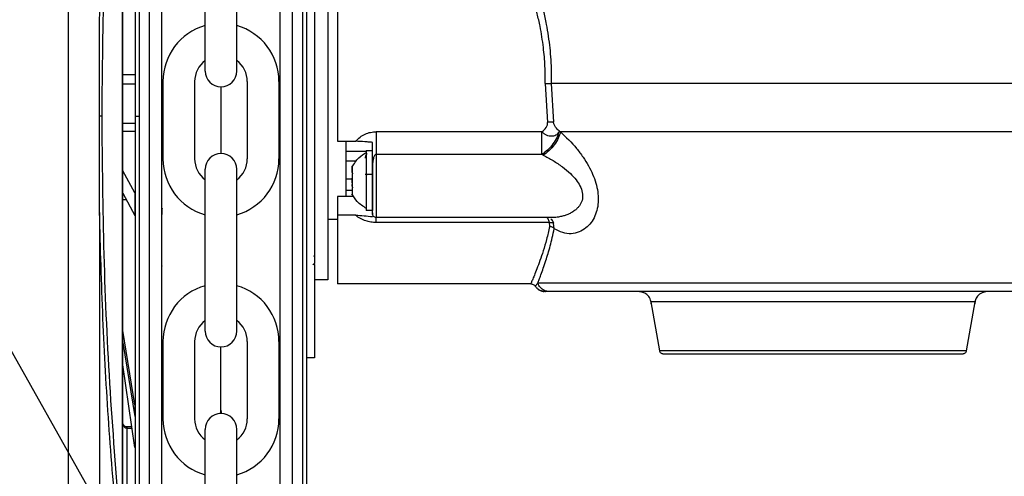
# Model space of a CAD drawing. Header units: inches. Extents: x 170 to 312, y 215 to 248.
# Tile 264 of 410: x 255.829 to 256.14, y 223.272 to 223.416. Entities that reach past the tile are written whole.
import ezdxf

# ---------------------------------------------------------------- set-up
doc = ezdxf.new("R2010")
doc.units = ezdxf.units.IN
doc.header["$LTSCALE"] = 0.25
doc.header["$MEASUREMENT"] = 0
doc.layers.add('ANNOTATIONS', color=1, linetype='Continuous')
doc.layers.add('STANDARD MOTOR RH', color=7, linetype='Continuous')
doc.styles.add('ROMANS', font='Romans', dxfattribs={"height": 0.09375})
doc.styles.get("Standard").update_dxf_attribs({"font": 'romans.shx'})
doc.dimstyles.get("Standard").update_dxf_attribs({"dimscale": 60, "dimtxt": 0.0833, "dimasz": 0.0833, "dimexe": 0.0833, "dimexo": 0.04, "dimgap": 0.09, "dimtad": 0, "dimtih": 1, "dimtoh": 1, "dimdec": 4, "dimzin": 1, "dimdsep": 46, "dimlunit": 4, "dimtxsty": 'Standard', "dimcen": 0.09, "dimclrt": 150, "dimadec": 4, "dimazin": 2, "dimtfac": 1, "dimtdec": 0, "dimtofl": 0, "dimtmove": 0, "dimatfit": 3, "dimfxl": 1, "dimtolj": 1, "dimtzin": 0, "dimlwd": -1, "dimlwe": -1, "dimarcsym": 1})

msp = doc.modelspace()

# ---------------------------------------------------------------- linework, layer by layer
at = {"layer": 'STANDARD MOTOR RH'}
for p, q in [((255.9156076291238, 223.3855832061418), (255.9156053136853, 223.5393748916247)), ((255.9188064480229, 223.3855832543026), (255.9188041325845, 223.5393749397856)), ((255.8703298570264, 223.5304812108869), (255.8703320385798, 223.3855825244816)), ((255.8671310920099, 223.5269022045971), (255.8671332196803, 223.3855824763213)), ((255.861943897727, 223.2536703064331), (255.8619399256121, 223.5174965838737)), ((255.8620417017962, 223.2536703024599), (255.8620377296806, 223.5174965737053)), ((255.8448133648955, 223.5145299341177), (255.8448172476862, 223.2566365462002)), ((255.8879797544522, 223.3998248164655), (255.8879797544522, 223.4508610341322)), ((255.8979916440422, 223.3998248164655), (255.8979916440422, 223.4508610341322)), ((255.8620395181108, 223.3987097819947), (255.8659027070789, 223.3987098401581)), ((255.8620395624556, 223.3957644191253), (255.8659027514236, 223.3957644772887)), ((255.8746712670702, 223.3965282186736), (255.8746712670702, 223.3721089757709)), ((255.8846831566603, 223.3965282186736), (255.8846831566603, 223.3721089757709)), ((255.8929856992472, 223.3948188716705), (255.8929856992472, 223.3738183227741)), ((255.9012882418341, 223.3965282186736), (255.9012882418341, 223.3721089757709)), ((255.9113001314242, 223.3965282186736), (255.9113001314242, 223.3721089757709)), ((255.9952699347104, 223.3959149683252), (255.9960338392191, 223.3836308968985)), ((255.9971913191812, 223.3958404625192), (255.9979071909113, 223.3836966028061)), ((255.8659029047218, 223.3855824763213), (255.8671332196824, 223.3855824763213)), ((255.8671332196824, 223.3855824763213), (255.8671353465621, 223.2443167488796)), ((255.8703320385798, 223.3855825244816), (255.8703342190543, 223.2407571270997)), ((255.9156099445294, 223.2317961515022), (255.9156076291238, 223.3855832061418)), ((255.9188087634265, 223.231796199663), (255.9188064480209, 223.3855832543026)), ((255.8659029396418, 223.3832630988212), (255.8620397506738, 223.3832630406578)), ((255.8659029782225, 223.3807005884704), (255.8620397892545, 223.3807005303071)), ((255.9942739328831, 223.3806641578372), (255.9420160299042, 223.3806641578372)), ((255.9997265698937, 223.3809410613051), (256.0001232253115, 223.3806330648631)), ((255.929712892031, 223.377644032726), (255.9354876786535, 223.3776446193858)), ((255.9323458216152, 223.3745599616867), (255.9388172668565, 223.3745605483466)), ((255.9388172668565, 223.3747588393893), (255.9407856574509, 223.3747588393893)), ((255.9388172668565, 223.3747588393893), (255.9388172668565, 223.3558114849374)), ((255.9942738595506, 223.3735162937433), (255.9420160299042, 223.3735157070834)), ((255.9947126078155, 223.3732939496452), (255.9942738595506, 223.3735162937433)), ((255.9323458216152, 223.3714635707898), (255.9357890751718, 223.3714635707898)), ((255.8658314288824, 223.3613925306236), (255.8620399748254, 223.3683749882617)), ((255.8879797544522, 223.3177761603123), (255.8879797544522, 223.3688123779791)), ((255.8979916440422, 223.3177761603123), (255.8979916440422, 223.3688123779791)), ((255.9343881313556, 223.3678157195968), (255.9343881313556, 223.3695528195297)), ((255.9343881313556, 223.3677353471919), (255.9343881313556, 223.3677494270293)), ((255.9344368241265, 223.3676848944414), (255.9343881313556, 223.3676848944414)), ((255.9343881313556, 223.3670389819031), (255.9343881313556, 223.36657728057)), ((255.9407858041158, 223.3671310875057), (255.9384973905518, 223.3671310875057)), ((255.9388172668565, 223.3688646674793), (255.938740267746, 223.3688646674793)), ((255.9407858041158, 223.3686358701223), (255.9407858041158, 223.3558114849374)), ((255.9323458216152, 223.3657888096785), (255.9343881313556, 223.3657888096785)), ((255.9343881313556, 223.3645257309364), (255.9343881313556, 223.3660440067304)), ((255.9343881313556, 223.3635307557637), (255.9343881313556, 223.3639930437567)), ((255.8620400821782, 223.3612446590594), (255.8658315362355, 223.3542622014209)), ((255.8658314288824, 223.3613925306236), (255.8658315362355, 223.3542622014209)), ((255.9343881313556, 223.3620981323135), (255.9323458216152, 223.3620981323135)), ((255.9343881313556, 223.3630103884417), (255.9343881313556, 223.361017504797)), ((255.9343881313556, 223.3630103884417), (255.9344513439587, 223.3630103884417)), ((255.9343881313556, 223.3628854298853), (255.934433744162, 223.3628854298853)), ((255.8631723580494, 223.3591594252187), (255.8620401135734, 223.3591594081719)), ((255.9349001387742, 223.3602583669), (255.929713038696, 223.3602583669)), ((255.8546582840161, 223.3551603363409), (255.854659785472, 223.2554343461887)), ((255.9407858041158, 223.3558114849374), (255.9388172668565, 223.3558114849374)), ((255.9408732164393, 223.3547795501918), (255.9407858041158, 223.3550458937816)), ((255.9409427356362, 223.3545671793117), (255.9408732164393, 223.3547795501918)), ((255.929713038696, 223.3529820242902), (255.926686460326, 223.3529820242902)), ((255.9354876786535, 223.3543301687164), (255.929713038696, 223.3543301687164)), ((255.9973087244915, 223.3535974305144), (255.9420161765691, 223.3535974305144)), ((255.9966479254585, 223.3520363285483), (255.9420161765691, 223.3520357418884)), ((255.9967236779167, 223.3507785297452), (255.9966479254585, 223.3520363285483)), ((255.9981548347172, 223.3500669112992), (255.9979551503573, 223.3518087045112)), ((255.9219770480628, 223.3388329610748), (255.9225034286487, 223.3390588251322)), ((255.9225034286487, 223.3418771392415), (255.9223164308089, 223.3411907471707)), ((255.9224989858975, 223.3388324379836), (255.9224985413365, 223.3093048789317)), ((255.9225034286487, 223.3388329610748), (255.9225034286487, 223.3390588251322)), ((255.9266866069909, 223.3339120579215), (255.9225034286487, 223.3339120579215)), ((255.9907419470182, 223.332682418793), (255.929713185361, 223.3326818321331)), ((255.992968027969, 223.3329423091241), (255.9921629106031, 223.331933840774)), ((255.9955049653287, 223.3302571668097), (255.9947902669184, 223.3302859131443)), ((255.995410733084, 223.3302219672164), (255.9954952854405, 223.3302219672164)), ((255.9961002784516, 223.3302653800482), (255.9954278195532, 223.3302213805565)), ((255.9966671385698, 223.3302219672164), (255.9955038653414, 223.3302219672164)), ((256.0314301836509, 223.3115538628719), (256.0287120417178, 223.3269683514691)), ((256.1309111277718, 223.326968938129), (256.1281931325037, 223.3115544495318)), ((255.8658324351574, 223.294556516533), (255.8620407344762, 223.3179192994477)), ((255.8620407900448, 223.3142284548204), (255.8658324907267, 223.2908656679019)), ((255.8746712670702, 223.3144795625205), (255.8746712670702, 223.2900603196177)), ((255.8846831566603, 223.3144795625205), (255.8846831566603, 223.2900603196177)), ((255.9012882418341, 223.3144795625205), (255.9012882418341, 223.2900603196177)), ((255.9113001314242, 223.3144795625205), (255.9113001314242, 223.2900603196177)), ((255.8929856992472, 223.2928591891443), (255.8929856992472, 223.3127702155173)), ((255.9224986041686, 223.3134791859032), (255.9224985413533, 223.3093071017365)), ((255.9224985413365, 223.3093048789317), (255.9200379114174, 223.3093049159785)), ((255.8658326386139, 223.2810436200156), (255.8620408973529, 223.307101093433)), ((255.8658324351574, 223.294556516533), (255.8658324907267, 223.2908656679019)), ((255.8648828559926, 223.2875706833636), (255.8632715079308, 223.2875706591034)), ((255.8632715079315, 223.2875706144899), (255.8632720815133, 223.2493704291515)), ((255.8632715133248, 223.287109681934), (255.8649499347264, 223.287109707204)), ((255.8879797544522, 223.2357275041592), (255.8879797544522, 223.2867637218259)), ((255.8979916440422, 223.2357275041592), (255.8979916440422, 223.2867637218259))]:
    msp.add_line(p, q, dxfattribs=at)
at = {"layer": 'STANDARD MOTOR RH', "flags": 128}
for points in [[(255.9266858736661, 223.4618649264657), (255.9266858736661, 223.4417917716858), (255.9266860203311, 223.436092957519), (255.9266860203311, 223.4162374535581), (255.926686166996, 223.4089980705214), (255.926686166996, 223.394169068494), (255.926686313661, 223.3867795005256), (255.926686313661, 223.3659002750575), (255.926686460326, 223.359684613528), (255.926686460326, 223.3356368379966), (255.9266866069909, 223.3343450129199), (255.9266866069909, 223.3339120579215)], [(256.1701225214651, 223.395841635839), (256.1365425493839, 223.395841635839), (256.1281566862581, 223.3958410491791), (256.0262721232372, 223.3958410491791), (256.0181684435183, 223.3958404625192), (255.9971913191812, 223.3958404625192)], [(256.1701613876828, 223.3806342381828), (256.1458590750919, 223.3806342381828), (256.1382267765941, 223.3806336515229), (256.0654061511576, 223.3806336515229), (256.0560082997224, 223.3806330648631), (256.0001232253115, 223.3806330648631)], [(255.9323456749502, 223.377452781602), (255.9323458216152, 223.3754352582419), (255.9323458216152, 223.3602589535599)], [(255.9420160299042, 223.3735157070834), (255.9420160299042, 223.3642505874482), (255.9420161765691, 223.360964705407), (255.9420161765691, 223.3535974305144)], [(255.929713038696, 223.3602583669), (255.929713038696, 223.3371070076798), (255.929713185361, 223.3347633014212), (255.929713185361, 223.3326818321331)], [(256.1677141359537, 223.332942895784), (256.1412851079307, 223.332942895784), (256.1347368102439, 223.3329423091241), (256.052120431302, 223.3329423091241), (256.04396681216, 223.3329417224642), (256.0008131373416, 223.3329417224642), (255.9973732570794, 223.3329423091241), (255.9929678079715, 223.3329423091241)], [(256.1309111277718, 223.326968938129), (256.0864813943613, 223.326968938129), (256.0798115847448, 223.3269683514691), (256.0287120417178, 223.3269683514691)], [(256.1281931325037, 223.3115544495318), (256.1281818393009, 223.3115544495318), (256.1276105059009, 223.3115538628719), (256.070732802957, 223.3115538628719), (256.0644797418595, 223.311553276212), (256.033774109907, 223.311553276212), (256.032202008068, 223.3115538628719), (256.0314301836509, 223.3115538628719)]]:
    msp.add_lwpolyline(points, dxfattribs=at)
at = {"layer": 'STANDARD MOTOR RH'}
for centre, radius, start, end in [((255.8929856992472, 223.3965282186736), 0.01831443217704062, 105.8627163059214, 180), ((255.8929856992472, 223.3965282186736), 0.01831443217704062, 7.019583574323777e-15, 74.1372836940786), ((255.8929856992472, 223.3965282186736), 0.008302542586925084, 127.0808355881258, 180), ((255.8929856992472, 223.3965282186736), 0.008302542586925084, 7.019583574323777e-15, 52.91916441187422), ((255.8929856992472, 223.3998248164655), 0.005005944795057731, 180, 7.019583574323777e-15), ((255.8929856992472, 223.3688123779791), 0.005005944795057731, 7.019583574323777e-15, 180), ((255.8929856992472, 223.3721089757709), 0.01831443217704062, 180, 254.1372836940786), ((255.8929856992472, 223.3721089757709), 0.008302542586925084, 180, 232.9191644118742), ((255.8929856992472, 223.3721089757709), 0.01831443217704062, 285.8627163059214, 7.019583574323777e-15), ((255.8929856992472, 223.3721089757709), 0.008302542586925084, 307.0808355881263, 7.019583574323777e-15), ((255.8929856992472, 223.3144795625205), 0.01831443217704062, 105.8627163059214, 180), ((255.8929856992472, 223.3144795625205), 0.01831443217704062, 7.019583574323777e-15, 74.1372836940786), ((255.8929856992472, 223.3144795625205), 0.008302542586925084, 127.0808355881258, 180), ((255.8929856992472, 223.3144795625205), 0.008302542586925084, 7.019583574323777e-15, 52.91916441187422), ((255.8929856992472, 223.3177761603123), 0.005005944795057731, 180, 7.019583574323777e-15), ((255.8899332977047, 223.2928591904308), 0.003052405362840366, 339.0051765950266, 7.019583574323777e-15), ((255.8960381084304, 223.2928591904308), 0.003052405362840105, 180, 200.9948297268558), ((255.8929856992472, 223.2900603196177), 0.01831443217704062, 180, 254.1372836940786), ((255.8929856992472, 223.2900603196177), 0.008302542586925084, 180, 232.9191644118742), ((255.8929856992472, 223.2867637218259), 0.005005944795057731, 7.019583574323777e-15, 180), ((255.8929856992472, 223.2900603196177), 0.01831443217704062, 285.8627163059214, 7.019583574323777e-15), ((255.8929856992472, 223.2900603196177), 0.008302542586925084, 307.0808355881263, 7.019583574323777e-15)]:
    msp.add_arc(centre, radius, start, end, dxfattribs=at)
for points, knots in [([(255.9200367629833, 223.3855832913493), (255.9200366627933, 223.3922378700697), (255.9200364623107, 223.4055538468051), (255.9200361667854, 223.4251825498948), (255.9200358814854, 223.4441321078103), (255.9200356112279, 223.4620825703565), (255.920035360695, 223.4787229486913), (255.920035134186, 223.4937676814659), (255.9200349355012, 223.5069643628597), (255.9200347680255, 223.5180881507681), (255.9200346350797, 223.5269185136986), (255.9200345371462, 223.533423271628), (255.9200344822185, 223.5370720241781), (255.9200344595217, 223.5385788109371), (255.9200344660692, 223.5381445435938), (255.92003446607, 223.5381444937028)], [0, 0, 0, 0, 0.0833060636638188, 0.1666974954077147, 0.2499975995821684, 0.3333024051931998, 0.4166951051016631, 0.4999952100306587, 0.5833002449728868, 0.6666928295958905, 0.7499928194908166, 0.8332978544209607, 0.9166904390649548, 0.999990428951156, 1, 1, 1, 1]), ([(255.9116706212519, 223.3855832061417), (255.9116705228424, 223.3921195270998), (255.9116703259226, 223.4051988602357), (255.9116700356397, 223.4244793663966), (255.9116697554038, 223.4430925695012), (255.9116694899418, 223.4607245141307), (255.9116692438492, 223.4770699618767), (255.9116690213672, 223.4918472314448), (255.9116688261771, 223.5048117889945), (255.9116686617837, 223.5157308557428), (255.9116685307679, 223.5244330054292), (255.911668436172, 223.5307161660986), (255.9116683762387, 223.53469705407), (255.9116683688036, 223.5351909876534), (255.911668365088, 223.5354378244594)], [0, 0, 0, 0, 0.08330446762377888, 0.166694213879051, 0.2499999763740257, 0.3333008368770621, 0.4166943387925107, 0.4999999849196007, 0.5833008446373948, 0.6666942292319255, 0.7499999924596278, 0.8333009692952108, 0.9166943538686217, 1, 1, 1, 1]), ([(255.8742668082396, 223.534244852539), (255.8742668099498, 223.5341312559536), (255.87426681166, 223.5340176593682), (255.8742668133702, 223.5339040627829), (255.874266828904, 223.5328722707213), (255.8742668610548, 223.5307367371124), (255.8742669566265, 223.5243887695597), (255.8742670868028, 223.5157423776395), (255.8742672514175, 223.5048086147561), (255.8742674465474, 223.4918480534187), (255.8742676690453, 223.4770697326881), (255.874267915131, 223.4607247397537), (255.8742681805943, 223.4430927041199), (255.8742684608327, 223.4244793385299), (255.8742687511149, 223.4051988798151), (255.8742689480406, 223.3921191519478), (255.8742690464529, 223.3855826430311)], [-0.009409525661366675, -0.009409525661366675, -0.009409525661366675, -0.009409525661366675, 0, 0, 0, 0.08546624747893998, 0.1768922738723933, 0.268313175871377, 0.3598353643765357, 0.4512615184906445, 0.5426821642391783, 0.6342044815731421, 0.7256307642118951, 0.8170515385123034, 0.9085726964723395, 1, 1, 1, 1]), ([(255.8659008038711, 223.5251208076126), (255.8659008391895, 223.5227749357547), (255.8659009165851, 223.517634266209), (255.8659010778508, 223.5069229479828), (255.8659012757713, 223.4937770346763), (255.865901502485, 223.4787187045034), (255.8659017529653, 223.4620818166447), (255.8659020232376, 223.4441303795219), (255.8659023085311, 223.4251812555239), (255.8659026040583, 223.4055524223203), (255.8659028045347, 223.3922368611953), (255.8659029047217, 223.3855824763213)], [0, 0, 0, 0, 0.09501659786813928, 0.2082163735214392, 0.3212904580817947, 0.4343712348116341, 0.5475710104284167, 0.6606452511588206, 0.7737261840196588, 0.886920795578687, 1, 1, 1, 1]), ([(255.8546573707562, 223.4160042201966), (255.8549677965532, 223.4271449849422), (255.8555897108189, 223.4494646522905), (255.8574526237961, 223.4827851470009), (255.8593071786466, 223.504735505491), (255.8602362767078, 223.5157322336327)], [0, 0, 0, 0, 0.3321382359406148, 0.6654134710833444, 1, 1, 1, 1]), ([(255.8554716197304, 223.3855843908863), (255.8556031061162, 223.4001390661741), (255.8558661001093, 223.4292507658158), (255.8578427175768, 223.4727172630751), (255.8601932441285, 223.5012180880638), (255.8613688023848, 223.5154720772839)], [0, 0, 0, 0, 0.3332416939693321, 0.6665371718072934, 1, 1, 1, 1]), ([(255.9297124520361, 223.4579513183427), (255.9297124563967, 223.4561788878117), (255.9297124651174, 223.4526342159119), (255.9297123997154, 223.4448768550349), (255.9297126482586, 223.4356510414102), (255.9297125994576, 223.4250856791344), (255.929712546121, 223.4135905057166), (255.9297128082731, 223.4015659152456), (255.9297126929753, 223.3893650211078), (255.9297128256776, 223.3815511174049), (255.929712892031, 223.377644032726)], [0, 0, 0, 0, 0.1250053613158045, 0.2499973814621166, 0.3750018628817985, 0.5000021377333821, 0.624998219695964, 0.7500007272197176, 0.874996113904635, 1, 1, 1, 1]), ([(255.9225028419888, 223.4538992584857), (255.9225028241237, 223.449905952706), (255.9225027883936, 223.4419193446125), (255.9225030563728, 223.4279946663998), (255.9225029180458, 223.4132103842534), (255.9225032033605, 223.3978882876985), (255.9225030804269, 223.3825662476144), (255.9225032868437, 223.3677814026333), (255.9225034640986, 223.3538573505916), (255.9225034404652, 223.3458704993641), (255.9225034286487, 223.3418771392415)], [0, 0, 0, 0, 0.124998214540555, 0.2499963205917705, 0.3749989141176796, 0.4999955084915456, 0.6249968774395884, 0.7499994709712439, 0.8750017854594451, 1, 1, 1, 1]), ([(255.9866259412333, 223.4420364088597), (255.9873479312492, 223.4404019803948), (255.9887411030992, 223.4372481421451), (255.9906753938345, 223.4322788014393), (255.9922964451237, 223.4275913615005), (255.9936364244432, 223.4231474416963), (255.9947366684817, 223.4188907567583), (255.9956111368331, 223.4147815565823), (255.9962765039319, 223.410847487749), (255.9967535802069, 223.4071084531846), (255.997068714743, 223.4033596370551), (255.9972334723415, 223.3996002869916), (255.9972053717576, 223.3970938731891), (255.9971913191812, 223.3958404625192)], [0, 0, 0, 0, 0.1290318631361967, 0.2489834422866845, 0.3596689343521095, 0.4517581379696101, 0.5420012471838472, 0.6309113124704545, 0.7060594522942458, 0.7802100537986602, 0.8536768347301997, 0.926826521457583, 1, 1, 1, 1]), ([(255.9952699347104, 223.3959149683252), (255.9952790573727, 223.3977141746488), (255.9952983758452, 223.4015242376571), (255.9947752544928, 223.4075846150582), (255.9938870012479, 223.4131268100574), (255.9927825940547, 223.4180109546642), (255.9916643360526, 223.4221186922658), (255.990294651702, 223.426417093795), (255.9886785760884, 223.4308216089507), (255.9867053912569, 223.4356275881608), (255.9852648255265, 223.4387075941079), (255.9844588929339, 223.4404307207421)], [0, 0, 0, 0, 0.1082425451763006, 0.2292182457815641, 0.3670312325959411, 0.4518303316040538, 0.5421950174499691, 0.6382021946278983, 0.746058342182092, 0.8579309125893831, 1, 1, 1, 1]), ([(255.854606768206, 223.3855807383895), (255.8546068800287, 223.3864009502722), (255.8546074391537, 223.3905020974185), (255.8546172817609, 223.3976252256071), (255.8546446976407, 223.4069489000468), (255.8546531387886, 223.4129882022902), (255.8546573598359, 223.4160081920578)], [0, 0, 0, 0, 0.08083862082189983, 0.4042017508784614, 0.7020674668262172, 0.9999999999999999, 0.9999999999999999, 0.9999999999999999, 0.9999999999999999]), ([(255.9952699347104, 223.3959149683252), (255.9954514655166, 223.3959103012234), (255.9958192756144, 223.3959008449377), (255.9963435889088, 223.3958824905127), (255.9968215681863, 223.3958619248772), (255.9970690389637, 223.3958475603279), (255.9971913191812, 223.3958404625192)], [0, 0, 0, 0, 0.2467304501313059, 0.4999148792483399, 0.7528980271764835, 0.9999999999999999, 0.9999999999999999, 0.9999999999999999, 0.9999999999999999]), ([(255.8554715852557, 223.3855807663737), (255.8554291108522, 223.3855807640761), (255.8553423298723, 223.385580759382), (255.8551383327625, 223.385580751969), (255.8548910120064, 223.3855807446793), (255.8547010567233, 223.3855807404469), (255.8546067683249, 223.3855807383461)], [0, 0, 0, 0, 0.2412812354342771, 0.4929703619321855, 0.7483249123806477, 1, 1, 1, 1]), ([(255.8546582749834, 223.3551624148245), (255.8546578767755, 223.3559816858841), (255.8546558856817, 223.3600781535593), (255.854623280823, 223.3702153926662), (255.8546132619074, 223.3795386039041), (255.8546067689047, 223.3855807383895)], [0, 0, 0, 0, 0.08086409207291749, 0.4043315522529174, 1, 1, 1, 1]), ([(255.8613727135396, 223.2556947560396), (255.8601966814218, 223.2699490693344), (255.8578452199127, 223.2984503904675), (255.8558673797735, 223.3419175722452), (255.8556035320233, 223.3710296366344), (255.8554716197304, 223.3855843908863)], [0, 0, 0, 0, 0.3334667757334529, 0.6667626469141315, 0.9999999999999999, 0.9999999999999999, 0.9999999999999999, 0.9999999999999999]), ([(255.8659029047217, 223.3855824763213), (255.8659030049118, 223.3789278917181), (255.8659032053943, 223.3656119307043), (255.8659035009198, 223.3459832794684), (255.8659037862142, 223.3270341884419), (255.8659040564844, 223.3090830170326), (255.8659043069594, 223.2924466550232), (255.8659045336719, 223.2773886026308), (255.8659047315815, 223.2642436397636), (255.8659048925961, 223.2535492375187), (255.8659049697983, 223.248421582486), (255.8659050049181, 223.2460889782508)], [0, 0, 0, 0, 0.1131436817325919, 0.2264028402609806, 0.3395379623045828, 0.4526797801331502, 0.5659406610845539, 0.6790759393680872, 0.7922177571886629, 0.9054784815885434, 1, 1, 1, 1]), ([(255.8742690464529, 223.3855826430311), (255.8742691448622, 223.3790463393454), (255.8742693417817, 223.365967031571), (255.8742696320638, 223.3466866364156), (255.874269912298, 223.3280736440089), (255.8742701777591, 223.3104418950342), (255.8742704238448, 223.294097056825), (255.8742706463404, 223.2793190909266), (255.8742708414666, 223.2663589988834), (255.8742710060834, 223.2554253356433), (255.874271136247, 223.2467800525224), (255.8742712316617, 223.2404427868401), (255.8742712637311, 223.2383128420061), (255.8742712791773, 223.2372869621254), (255.8742712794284, 223.2372702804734), (255.8742712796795, 223.2372535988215), (255.8742712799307, 223.2372369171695)], [0, 0, 0, 0, 0.09147262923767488, 0.1830390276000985, 0.2745133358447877, 0.3659820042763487, 0.4575523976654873, 0.549026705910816, 0.6404955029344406, 0.7320658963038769, 0.8235400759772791, 0.9150087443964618, 1, 1, 1, 1.001382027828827, 1.001382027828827, 1.001382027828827, 1.001382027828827]), ([(255.9116728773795, 223.2357332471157), (255.9116728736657, 223.2359798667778), (255.9116728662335, 223.2364734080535), (255.9116728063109, 223.2404533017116), (255.9116727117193, 223.2467358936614), (255.9116725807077, 223.2554375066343), (255.9116724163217, 223.2663558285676), (255.9116722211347, 223.2793199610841), (255.9116719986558, 223.2940968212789), (255.9116717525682, 223.3104417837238), (255.9116714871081, 223.3280734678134), (255.911671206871, 223.3466866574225), (255.9116709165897, 223.3659669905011), (255.9116707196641, 223.3790467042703), (255.9116706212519, 223.3855832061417)], [0, 0, 0, 0, 0.08329208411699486, 0.1666861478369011, 0.2499928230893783, 0.3332944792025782, 0.4166886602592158, 0.4999952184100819, 0.5832968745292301, 0.6666910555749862, 0.7499976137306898, 0.8332992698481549, 0.9166923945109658, 1, 1, 1, 1]), ([(255.9200390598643, 223.2330265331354), (255.9200390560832, 223.2332776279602), (255.9200390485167, 223.2337800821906), (255.9200389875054, 223.2378322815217), (255.9200388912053, 223.244228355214), (255.9200387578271, 223.2530871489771), (255.9200385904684, 223.264202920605), (255.9200383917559, 223.2774012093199), (255.9200381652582, 223.2924449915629), (255.9200379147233, 223.3090853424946), (255.9200376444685, 223.3270354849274), (255.9200373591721, 223.345984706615), (255.9200370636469, 223.3656133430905), (255.9200368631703, 223.3789289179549), (255.9200367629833, 223.3855832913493)], [0, 0, 0, 0, 0.08330560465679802, 0.1666989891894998, 0.2500000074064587, 0.3333056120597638, 0.416698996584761, 0.5000000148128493, 0.5833056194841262, 0.6666990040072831, 0.7500000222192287, 0.8333056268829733, 0.9166955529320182, 1, 1, 1, 1]), ([(255.9942740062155, 223.3806641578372), (255.9947506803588, 223.3810647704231), (255.9954719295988, 223.3816709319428), (255.9959591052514, 223.3826400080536), (255.9960697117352, 223.3832214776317), (255.9960456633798, 223.3834959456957), (255.9960338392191, 223.3836308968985)], [0, 0, 0, 0, 0.5093131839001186, 0.7706349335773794, 0.8872251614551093, 1, 1, 1, 1]), ([(255.9979071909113, 223.3836966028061), (255.9977864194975, 223.3837080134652), (255.9975417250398, 223.3837311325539), (255.9970766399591, 223.3837284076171), (255.9965669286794, 223.3836969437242), (255.9962101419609, 223.3836527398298), (255.9960338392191, 223.3836308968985)], [0, 0, 0, 0, 0.2464853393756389, 0.4994029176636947, 0.7526347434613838, 1, 1, 1, 1]), ([(255.9997265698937, 223.3809410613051), (255.9993261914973, 223.381301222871), (255.998723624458, 223.3818432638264), (255.9981882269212, 223.3827519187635), (255.9979814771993, 223.3833025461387), (255.9979316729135, 223.3835667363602), (255.9979071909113, 223.3836966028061)], [0, 0, 0, 0, 0.5138927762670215, 0.773405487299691, 0.8886142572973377, 0.9999999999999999, 0.9999999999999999, 0.9999999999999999, 0.9999999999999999]), ([(255.9354876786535, 223.3776446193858), (255.9359264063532, 223.3781031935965), (255.936801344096, 223.3790177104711), (255.9384501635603, 223.3799539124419), (255.9402067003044, 223.3805578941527), (255.9414124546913, 223.3806287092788), (255.9420160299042, 223.3806641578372)], [0, 0, 0, 0, 0.2597503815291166, 0.5180101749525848, 0.7587260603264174, 1, 1, 1, 1]), ([(255.9420160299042, 223.3806641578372), (255.9420160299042, 223.3800286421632), (255.9420160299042, 223.3787577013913), (255.9420160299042, 223.376818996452), (255.9420160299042, 223.3749935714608), (255.9420160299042, 223.3740083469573), (255.9420160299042, 223.3735157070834)], [0, 0, 0, 0, 0.2500044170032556, 0.4999732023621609, 0.749972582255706, 1, 1, 1, 1]), ([(255.9942740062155, 223.3735162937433), (255.9942740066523, 223.3740089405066), (255.9942740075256, 223.3749940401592), (255.9942740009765, 223.3768193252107), (255.9942740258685, 223.3787579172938), (255.9942739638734, 223.3800288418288), (255.9942739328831, 223.3806641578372)], [0, 0, 0, 0, 0.250044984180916, 0.4999915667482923, 0.7500533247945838, 1, 1, 1, 1]), ([(255.9997185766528, 223.3809481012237), (255.999529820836, 223.3802875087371), (255.999140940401, 223.3789265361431), (255.9978296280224, 223.3767786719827), (255.9961433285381, 223.3748345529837), (255.9948848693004, 223.3739470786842), (255.9942740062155, 223.3735162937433)], [0, 0, 0, 0, 0.24268176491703, 0.4999803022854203, 0.7572876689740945, 1, 1, 1, 1]), ([(255.9997265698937, 223.3809410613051), (255.9997027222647, 223.3808525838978), (255.9996384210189, 223.3806140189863), (255.9994139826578, 223.3801844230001), (255.9989963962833, 223.3797309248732), (255.9985531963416, 223.3794801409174), (255.9980649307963, 223.3792995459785), (255.9974733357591, 223.3791904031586), (255.9965922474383, 223.3792625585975), (255.9957266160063, 223.3795597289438), (255.9949294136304, 223.3800083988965), (255.994493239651, 223.3804448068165), (255.9942740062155, 223.3806641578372)], [0, 0, 0, 0, 0.04654761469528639, 0.1255080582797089, 0.2503904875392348, 0.3617497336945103, 0.3752916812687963, 0.5003410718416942, 0.6380593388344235, 0.750408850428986, 0.8745483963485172, 1, 1, 1, 1]), ([(256.0001232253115, 223.3806330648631), (255.9999287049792, 223.3799862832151), (255.9995284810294, 223.3786555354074), (255.9982207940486, 223.3765455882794), (255.9965542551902, 223.3746238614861), (255.9953143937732, 223.3737285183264), (255.9947126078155, 223.3732939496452)], [0, 0, 0, 0, 0.2433159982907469, 0.5006206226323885, 0.7576184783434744, 1, 1, 1, 1]), ([(256.0001232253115, 223.3806330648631), (256.0018645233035, 223.3789704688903), (256.0043632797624, 223.3765846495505), (256.0072484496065, 223.3727388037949), (256.0094707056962, 223.3691986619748), (256.0111360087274, 223.3654370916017), (256.0119525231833, 223.3617349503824), (256.012120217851, 223.3590038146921), (256.011818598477, 223.3563976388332), (256.0110222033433, 223.353990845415), (256.0097733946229, 223.3518840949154), (256.0080719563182, 223.3501421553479), (256.0059443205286, 223.3489001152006), (256.0034703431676, 223.3483680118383), (256.0008080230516, 223.3486392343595), (255.9990400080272, 223.3495905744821), (255.9981547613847, 223.3500669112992)], [0, 0, 0, 0, 0.1391143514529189, 0.1996286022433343, 0.2565761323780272, 0.3588567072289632, 0.4090681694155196, 0.4578746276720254, 0.510806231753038, 0.5649479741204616, 0.6229403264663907, 0.6865974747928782, 0.7576487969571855, 0.8354375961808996, 0.9176034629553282, 1, 1, 1, 1]), ([(255.9407856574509, 223.3773072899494), (255.9404116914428, 223.3773375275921), (255.939667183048, 223.377397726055), (255.9388826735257, 223.3774724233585), (255.9375033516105, 223.3775915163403), (255.9364722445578, 223.377618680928), (255.9354876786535, 223.3776446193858)], [0, 0, 0, 0, 0.2125853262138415, 0.4232244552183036, 0.4492584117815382, 1, 1, 1, 1]), ([(255.9407858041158, 223.3685648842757), (255.9407858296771, 223.3697654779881), (255.9407858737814, 223.371837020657), (255.9407856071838, 223.3744979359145), (255.9407856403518, 223.3763512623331), (255.9407856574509, 223.3773067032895)], [0, 0, 0, 0, 0.4004220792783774, 0.6909010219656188, 1, 1, 1, 1]), ([(255.934332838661, 223.3694595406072), (255.9349805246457, 223.37054804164), (255.9361370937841, 223.3724917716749), (255.9380782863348, 223.3736306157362), (255.9389323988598, 223.3741316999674)], [0, 0, 0, 0, 0.5600062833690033, 1, 1, 1, 1]), ([(255.9390918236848, 223.3738430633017), (255.9390391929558, 223.3737736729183), (255.9388425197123, 223.3735143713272), (255.9386425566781, 223.3730868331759), (255.9385155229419, 223.3726280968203), (255.9385032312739, 223.372417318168), (255.9384973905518, 223.3723171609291)], [0, 0, 0, 0, 0.1680507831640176, 0.6279809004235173, 0.8232249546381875, 1, 1, 1, 1]), ([(255.9420160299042, 223.3735157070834), (255.9419693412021, 223.3735116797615), (255.9418727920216, 223.3735033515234), (255.9416751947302, 223.3734151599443), (255.9413093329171, 223.3730565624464), (255.9407510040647, 223.3714490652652), (255.9407704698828, 223.3698357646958), (255.9407858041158, 223.3685648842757)], [0, 0, 0, 0, 0.02484032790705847, 0.05136817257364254, 0.1148328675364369, 0.3027080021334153, 1, 1, 1, 1]), ([(255.9947126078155, 223.3732939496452), (255.9957364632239, 223.3727435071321), (255.9977808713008, 223.3716443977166), (256.0006681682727, 223.369688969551), (256.003140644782, 223.3676476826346), (256.0050214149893, 223.3656238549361), (256.0063642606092, 223.363619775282), (256.0071416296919, 223.3615280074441), (256.0071562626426, 223.3594291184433), (256.006557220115, 223.3579539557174), (256.0058329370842, 223.3569451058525), (256.0051278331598, 223.356212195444), (256.0042265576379, 223.3555108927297), (256.0031098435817, 223.3548590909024), (256.0019313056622, 223.3543615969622), (256.0006953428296, 223.3539885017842), (255.9993998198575, 223.3537278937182), (255.9981584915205, 223.3535968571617), (255.9973485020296, 223.35360455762), (255.9970491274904, 223.3536074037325)], [0, 0, 0, 0, 0.1027754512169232, 0.2052193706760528, 0.2967677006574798, 0.3700383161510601, 0.4316755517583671, 0.4935504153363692, 0.5537972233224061, 0.6158798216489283, 0.6472448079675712, 0.6815443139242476, 0.7225222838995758, 0.7690680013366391, 0.8213040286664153, 0.8621826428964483, 0.9107440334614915, 0.967010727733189, 1, 1, 1, 1]), ([(255.9343881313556, 223.3695528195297), (255.9343881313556, 223.3694560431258), (255.9343881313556, 223.3692625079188), (255.9343881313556, 223.3685454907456), (255.9343881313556, 223.3679851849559), (255.9343881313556, 223.36779870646)], [0, 0, 0, 0, 0.4002299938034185, 0.8003871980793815, 1, 1, 1, 1]), ([(255.9343881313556, 223.36779870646), (255.93440580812, 223.3677683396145), (255.9344412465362, 223.3677074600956), (255.9344608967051, 223.3675417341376), (255.9344517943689, 223.3673433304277), (255.9344222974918, 223.3671694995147), (255.9343964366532, 223.3670707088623), (255.9343881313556, 223.3670389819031)], [0, 0, 0, 0, 0.2291828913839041, 0.4594663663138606, 0.6794001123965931, 0.8970382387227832, 0.9999999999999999, 0.9999999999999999, 0.9999999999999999, 0.9999999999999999]), ([(255.9343881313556, 223.3670389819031), (255.9343881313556, 223.3665801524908), (255.9343881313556, 223.3656623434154), (255.9343881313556, 223.3644255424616), (255.9343881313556, 223.3637542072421), (255.9343881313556, 223.3635307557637)], [0, 0, 0, 0, 0.4000966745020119, 0.8003243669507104, 1, 1, 1, 1]), ([(255.9344548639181, 223.3697100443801), (255.9344553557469, 223.3697111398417), (255.9344570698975, 223.369714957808), (255.9344568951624, 223.3697144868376), (255.9344567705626, 223.3697141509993)], [0, 0, 0, 0, 0.2869228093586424, 0.9999999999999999, 0.9999999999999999, 0.9999999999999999, 0.9999999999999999]), ([(255.9391609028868, 223.3671310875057), (255.9390717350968, 223.3671055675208), (255.9389384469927, 223.3670674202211), (255.9388474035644, 223.3669499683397), (255.9388172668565, 223.3669110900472)], [0, 0, 0, 0, 0.6689853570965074, 1, 1, 1, 1]), ([(255.9407858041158, 223.3550458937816), (255.9407858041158, 223.3552388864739), (255.9407858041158, 223.3556247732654), (255.9407858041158, 223.3567528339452), (255.9407858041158, 223.3582247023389), (255.9407858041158, 223.3600175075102), (255.9407858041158, 223.362041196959), (255.9407858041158, 223.3642064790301), (255.9407858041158, 223.3664294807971), (255.9407858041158, 223.3678519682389), (255.9407858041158, 223.3685631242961)], [0, 0, 0, 0, 0.1250352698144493, 0.2500066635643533, 0.3750319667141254, 0.5000101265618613, 0.6249960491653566, 0.7499936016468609, 0.8750122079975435, 1, 1, 1, 1]), ([(255.9389325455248, 223.3564386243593), (255.9378544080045, 223.3571034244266), (255.9359292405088, 223.3582905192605), (255.9348206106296, 223.3602490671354), (255.934332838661, 223.3611107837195)], [0, 0, 0, 0, 0.5600227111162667, 1, 1, 1, 1]), ([(255.9343881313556, 223.3635307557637), (255.9344057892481, 223.3634589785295), (255.9344411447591, 223.363315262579), (255.9344611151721, 223.3631026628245), (255.9344519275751, 223.3629256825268), (255.9344223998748, 223.3628204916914), (255.9343964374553, 223.3627834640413), (255.9343881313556, 223.3627716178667)], [0, 0, 0, 0, 0.2290631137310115, 0.458641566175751, 0.6789921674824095, 0.8973006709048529, 1, 1, 1, 1]), ([(255.9343881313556, 223.3627716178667), (255.9343881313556, 223.3624097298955), (255.9343881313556, 223.3616859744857), (255.9343881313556, 223.3611645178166), (255.9343881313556, 223.3610542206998), (255.9343881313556, 223.361017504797)], [0, 0, 0, 0, 0.4001761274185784, 0.8003295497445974, 0.9999999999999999, 0.9999999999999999, 0.9999999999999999, 0.9999999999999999]), ([(255.9343881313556, 223.361017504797), (255.9344057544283, 223.3609758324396), (255.934441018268, 223.3608924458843), (255.9344561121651, 223.3608581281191), (255.9344566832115, 223.3608564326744), (255.9344567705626, 223.3608561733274)], [0, 0, 0, 0, 0.4583420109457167, 0.917144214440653, 1, 1, 1, 1]), ([(255.8602401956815, 223.2554345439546), (255.8593113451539, 223.2664316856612), (255.857457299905, 223.2883826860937), (255.8555933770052, 223.321703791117), (255.8549696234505, 223.3440237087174), (255.8546582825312, 223.355164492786)], [0, 0, 0, 0, 0.3345923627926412, 0.6678678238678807, 1, 1, 1, 1]), ([(255.8743982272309, 223.3565582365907), (255.8743539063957, 223.356005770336), (255.874292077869, 223.3552350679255), (255.8742744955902, 223.3545343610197), (255.8742695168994, 223.3543359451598)], [0, 0, 0, 0, 0.7168347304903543, 1, 1, 1, 1]), ([(255.9407858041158, 223.3550458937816), (255.9407858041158, 223.3548344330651), (255.9407858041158, 223.3544989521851), (255.9407858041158, 223.3545050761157), (255.9407858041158, 223.354507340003)], [0, 0, 0, 0, 0.6303212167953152, 1, 1, 1, 1]), ([(255.9420226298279, 223.3536085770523), (255.9419870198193, 223.3536050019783), (255.9418126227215, 223.3535874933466), (255.9414929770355, 223.3536924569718), (255.941126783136, 223.3539364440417), (255.9408747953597, 223.3543047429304), (255.940791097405, 223.3546216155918), (255.9407866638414, 223.3547941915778), (255.9407858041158, 223.3548276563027)], [0, 0, 0, 0, 0.05545059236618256, 0.2715647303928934, 0.5017375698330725, 0.7317853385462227, 0.9479896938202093, 1, 1, 1, 1]), ([(255.9354876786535, 223.3543301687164), (255.9363736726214, 223.3542900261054), (255.9381578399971, 223.3542091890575), (255.9399058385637, 223.353998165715), (255.9407858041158, 223.3538919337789)], [0, 0, 0, 0, 0.4965867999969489, 1, 1, 1, 1]), ([(255.9420161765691, 223.3520357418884), (255.9414451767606, 223.3520590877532), (255.9403029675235, 223.3521057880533), (255.9385893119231, 223.3525174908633), (255.9368923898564, 223.3532074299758), (255.9359672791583, 223.3539468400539), (255.9354876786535, 223.3543301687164)], [0, 0, 0, 0, 0.2283352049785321, 0.4567542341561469, 0.7183678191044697, 1, 1, 1, 1]), ([(255.9420161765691, 223.3520357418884), (255.9420161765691, 223.352478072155), (255.9420161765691, 223.3531445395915), (255.9420161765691, 223.3534834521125), (255.9420161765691, 223.3535974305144)], [0, 0, 0, 0, 0.6636937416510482, 1, 1, 1, 1]), ([(255.9966479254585, 223.3520363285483), (255.9965183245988, 223.3524574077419), (255.9963107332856, 223.3531318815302), (255.9959840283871, 223.353470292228), (255.9958612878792, 223.3535974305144)], [0, 0, 0, 0, 0.6243077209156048, 1, 1, 1, 1]), ([(255.9966479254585, 223.3520363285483), (255.9967704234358, 223.3520518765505), (255.9970193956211, 223.3520834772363), (255.9973751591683, 223.3520524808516), (255.997701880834, 223.3519663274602), (255.9978712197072, 223.3518609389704), (255.9979551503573, 223.3518087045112)], [0, 0, 0, 0, 0.2445408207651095, 0.49701932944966, 0.7507040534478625, 1, 1, 1, 1]), ([(255.9970509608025, 223.3532125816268), (255.9971493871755, 223.3531333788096), (255.9975385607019, 223.352820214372), (255.9977768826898, 223.352241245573), (255.9979549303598, 223.3518087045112)], [0, 0, 0, 0, 0.2529112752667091, 1, 1, 1, 1]), ([(255.9967236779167, 223.3507785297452), (255.9964013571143, 223.3493937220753), (255.9957564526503, 223.3466229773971), (255.9946838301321, 223.3430482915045), (255.993635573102, 223.3399322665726), (255.992669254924, 223.3373365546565), (255.9918468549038, 223.3352783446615), (255.9912232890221, 223.333791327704), (255.9908190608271, 223.3328557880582), (255.9907674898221, 223.3327398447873), (255.9907419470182, 223.332682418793)], [0, 0, 0, 0, 0.1247332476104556, 0.2495682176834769, 0.3745140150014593, 0.4995224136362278, 0.6245990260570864, 0.7497118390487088, 0.8760338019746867, 1, 1, 1, 1]), ([(255.9929678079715, 223.3329423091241), (255.9931100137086, 223.3333015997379), (255.9933947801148, 223.3340210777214), (255.9939869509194, 223.3355826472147), (255.9947020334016, 223.3375534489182), (255.9956823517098, 223.3404820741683), (255.9969076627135, 223.3444733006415), (255.9977391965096, 223.3482029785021), (255.9981547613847, 223.3500669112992)], [0, 0, 0, 0, 0.1266017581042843, 0.2535195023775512, 0.3992195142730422, 0.544867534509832, 0.7725443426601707, 0.9999999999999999, 0.9999999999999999, 0.9999999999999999, 0.9999999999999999]), ([(255.9981548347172, 223.3500669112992), (255.9980707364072, 223.350156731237), (255.9978997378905, 223.3503393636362), (255.9975460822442, 223.3505550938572), (255.9971462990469, 223.3507144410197), (255.9968630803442, 223.3507573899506), (255.9967236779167, 223.3507785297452)], [0, 0, 0, 0, 0.2458823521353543, 0.4999567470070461, 0.7538748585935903, 1, 1, 1, 1]), ([(255.87440034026, 223.3381961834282), (255.8743556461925, 223.3386312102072), (255.8742929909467, 223.339241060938), (255.8742749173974, 223.3396465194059), (255.874269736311, 223.3397627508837)], [0, 0, 0, 0, 0.7133332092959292, 1, 1, 1, 1]), ([(255.9225034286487, 223.3418771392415), (255.9225034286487, 223.3413038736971), (255.9225034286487, 223.3405001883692), (255.9225034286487, 223.339554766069), (255.9225034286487, 223.3392174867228), (255.9225034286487, 223.3390588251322)], [0, 0, 0, 0, 0.5685120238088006, 0.7970211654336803, 1, 1, 1, 1]), ([(255.9907419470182, 223.332682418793), (255.9908758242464, 223.3326735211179), (255.9911499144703, 223.3326553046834), (255.9915418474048, 223.3325023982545), (255.9918986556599, 223.3322662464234), (255.9920751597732, 223.3320437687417), (255.9921628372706, 223.3319332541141)], [0, 0, 0, 0, 0.2402135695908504, 0.4917952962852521, 0.7475519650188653, 1, 1, 1, 1]), ([(255.9966669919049, 223.3302219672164), (255.9962696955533, 223.330257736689), (255.9954547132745, 223.3303311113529), (255.9943453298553, 223.3309240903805), (255.9934449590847, 223.3318087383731), (255.9931241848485, 223.332570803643), (255.9929678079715, 223.3329423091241)], [0, 0, 0, 0, 0.2437327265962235, 0.499974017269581, 0.756238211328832, 1, 1, 1, 1]), ([(255.9953618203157, 223.3302225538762), (255.9950418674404, 223.3302542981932), (255.9943980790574, 223.3303181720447), (255.9935047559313, 223.3307001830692), (255.9927255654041, 223.3312490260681), (255.9923471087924, 223.3317346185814), (255.9921616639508, 223.3319725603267)], [0, 0, 0, 0, 0.252132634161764, 0.5073249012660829, 0.7585877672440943, 0.9999999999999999, 0.9999999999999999, 0.9999999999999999, 0.9999999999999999]), ([(255.9921629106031, 223.3319332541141), (255.9923523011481, 223.3316927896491), (255.9927403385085, 223.3312001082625), (255.9935339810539, 223.3306628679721), (255.9942877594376, 223.3303371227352), (255.9947748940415, 223.3302943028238), (255.9949370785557, 223.3302800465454)], [0, 0, 0, 0, 0.2739624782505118, 0.5613145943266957, 0.8539459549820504, 1, 1, 1, 1]), ([(256.1639698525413, 223.3302225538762), (256.163686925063, 223.3302225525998), (256.1631210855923, 223.3302225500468), (256.1585957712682, 223.3302225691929), (256.1515429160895, 223.3302224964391), (256.1419440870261, 223.3302227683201), (256.1302004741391, 223.3302217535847), (256.1167038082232, 223.3302220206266), (256.1019267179, 223.3302219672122), (256.0863806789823, 223.3302219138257), (256.0706070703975, 223.3302221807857), (256.0551529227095, 223.3302211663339), (256.0405546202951, 223.3302214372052), (256.0273237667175, 223.3302213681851), (256.0159007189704, 223.3302213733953), (256.0067532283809, 223.3302214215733), (255.999936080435, 223.3302212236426), (255.997756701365, 223.3302217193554), (255.9966669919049, 223.3302219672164)], [0, 0, 0, 0, 0.06250268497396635, 0.1250019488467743, 0.1874992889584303, 0.2500011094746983, 0.3124990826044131, 0.3749994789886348, 0.4375002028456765, 0.4999993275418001, 0.5624992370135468, 0.6249984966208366, 0.687498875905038, 0.749998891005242, 0.81249756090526, 0.8749963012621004, 0.9374970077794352, 1, 1, 1, 1]), ([(256.0287707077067, 223.3263799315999), (256.0286934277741, 223.3269153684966), (256.0285313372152, 223.3280384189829), (256.0274887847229, 223.329323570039), (256.0261761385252, 223.3300911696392), (256.0252725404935, 223.3301792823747), (256.0248348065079, 223.3302219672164)], [0, 0, 0, 0, 0.2643441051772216, 0.5544477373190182, 0.7841591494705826, 1, 1, 1, 1]), ([(256.1347883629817, 223.3302225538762), (256.1342254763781, 223.3301519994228), (256.1330661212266, 223.3300066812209), (256.1317597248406, 223.3289502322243), (256.1310032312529, 223.3276644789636), (256.1309012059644, 223.3267956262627), (256.1308524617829, 223.3263805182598)], [0, 0, 0, 0, 0.2768477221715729, 0.5702122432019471, 0.7946621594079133, 1, 1, 1, 1]), ([(256.0326417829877, 223.3105371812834), (256.032620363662, 223.3105373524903), (256.0324705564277, 223.3105385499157), (256.032187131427, 223.3106022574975), (256.0318340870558, 223.3108065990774), (256.0315801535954, 223.311117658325), (256.0314516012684, 223.3113732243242), (256.0314410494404, 223.311511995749), (256.0314402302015, 223.3115227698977)], [0, 0, 0, 0, 0.03826926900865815, 0.2676561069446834, 0.5095012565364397, 0.7515396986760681, 0.9807096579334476, 1, 1, 1, 1]), ([(256.1281852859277, 223.3115497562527), (256.1281839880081, 223.3115301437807), (256.128174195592, 223.3113821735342), (256.1280443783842, 223.3111176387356), (256.1277887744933, 223.3108072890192), (256.1274363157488, 223.3106027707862), (256.1271527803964, 223.3105391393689), (256.1270029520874, 223.3105379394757), (256.1269815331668, 223.3105377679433)], [0, 0, 0, 0, 0.03451791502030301, 0.2604273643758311, 0.4984517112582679, 0.7364823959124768, 0.9623284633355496, 1, 1, 1, 1]), ([(256.1269815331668, 223.3105377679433), (256.126805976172, 223.3105375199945), (256.1264548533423, 223.3105370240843), (256.123650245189, 223.3105372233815), (256.1192905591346, 223.3105371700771), (256.1133791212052, 223.3105371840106), (256.1061873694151, 223.3105371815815), (256.097978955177, 223.310537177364), (256.0890735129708, 223.3105371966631), (256.0798116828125, 223.3105371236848), (256.0705498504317, 223.3105373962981), (256.0616444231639, 223.3105363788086), (256.0534359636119, 223.3105366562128), (256.0462442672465, 223.310536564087), (256.0403328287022, 223.3105366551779), (256.0359731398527, 223.3105363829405), (256.0331685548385, 223.3105373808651), (256.0328173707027, 223.3105372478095), (256.0326417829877, 223.3105371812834)], [0, 0, 0, 0, 0.06249959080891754, 0.1250023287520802, 0.1874993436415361, 0.2499986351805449, 0.3125005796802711, 0.3749999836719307, 0.4375004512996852, 0.5000001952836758, 0.5624994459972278, 0.6249999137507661, 0.6874997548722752, 0.7500013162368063, 0.8125006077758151, 0.874997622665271, 0.9375003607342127, 0.9999999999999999, 0.9999999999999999, 0.9999999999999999, 0.9999999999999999]), ([(255.8632838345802, 223.2875707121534), (255.8631174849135, 223.2875860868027), (255.8627821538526, 223.2876170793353), (255.8623574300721, 223.287941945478), (255.8620910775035, 223.2883622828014), (255.8620560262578, 223.2886784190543), (255.862041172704, 223.2888123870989)], [0, 0, 0, 0, 0.2549111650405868, 0.5138551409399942, 0.7939879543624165, 1, 1, 1, 1]), ([(255.8632714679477, 223.2871096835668), (255.8631839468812, 223.2871174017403), (255.863006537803, 223.28713304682), (255.8627591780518, 223.2872537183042), (255.8625411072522, 223.287432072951), (255.862295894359, 223.2877442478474), (255.8620856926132, 223.2882272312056), (255.8620562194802, 223.2886456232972), (255.862041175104, 223.2888591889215)], [0, 0, 0, 0, 0.1108229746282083, 0.2246430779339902, 0.3433247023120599, 0.4673421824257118, 0.7281081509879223, 1, 1, 1, 1])]:
    msp.add_open_spline(points, degree=3, knots=knots, dxfattribs=at)

# ---------------------------------------------------------------- leaders
at = {"layer": 'ANNOTATIONS', "has_arrowhead": 0}
msp.add_leader([(255.9789370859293, 223.0410143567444), (255.775990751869, 223.4019361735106), (255.6801855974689, 223.4019361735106)], dimstyle='Standard', override={"dimtxt": 0.09375, "dimasz": 0.09375, "dimexe": 0.046875, "dimgap": 0.09, "dimtad": 0, "dimtih": 0, "dimtoh": 0, "dimtxsty": 'ROMANS'}, dxfattribs=at)

doc.saveas('drawing.dxf')
